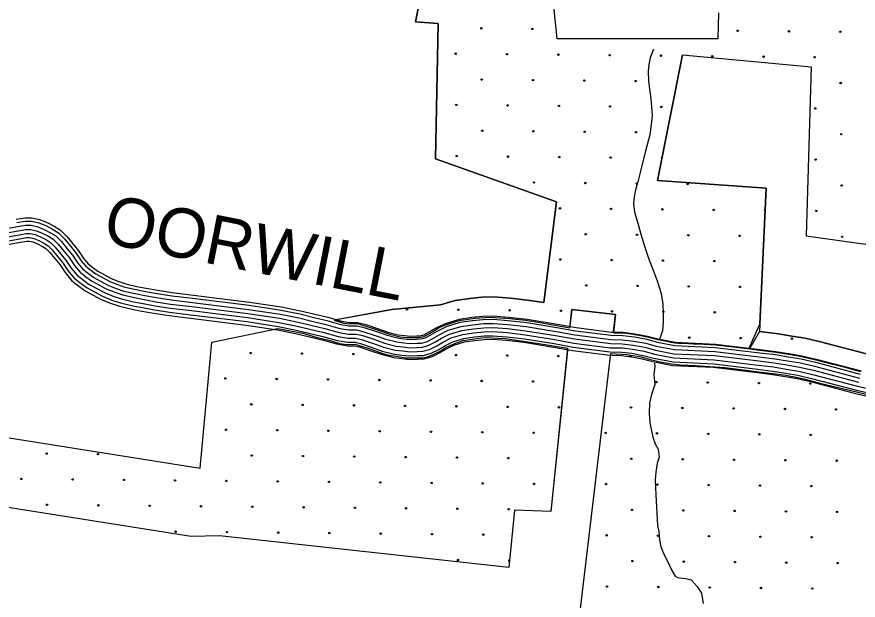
# Model space of a CAD drawing. Extents: x 1788175 to 1969470, y 584502 to 738744.
# Drawn here: x 1868774 to 1875084, y 619622 to 624002 of the extents above; entities that cross this region are included whole.
import ezdxf

# ---------------------------------------------------------------- set-up
doc = ezdxf.new("R2010")
doc.units = 0
for name, color, linetype in [('DESIGN - EROSION CONTROL - Devices', 7, 'Continuous'), ('DESIGN - ROW - Right-of-Way and Easement Labels', 7, 'Continuous'), ('DESIGN - SCRATCH - User 1', 7, 'Continuous'), ('DESIGN - TRANSPORTATION - Text', 7, 'Continuous'), ('SURVEY - DRAINAGE - Bridges', 7, 'Continuous'), ('SURVEY - TRANSPORTATION - Roads', 7, 'Continuous')]:
    doc.layers.add(name, color=color, linetype=linetype)

msp = doc.modelspace()

# ---------------------------------------------------------------- linework, layer by layer
at = {"layer": 'DESIGN - EROSION CONTROL - Devices'}
for centre in [(1872256.8, 623915.6), (1872641.4, 623911.8), (1874179.6, 623896.9), (1874564.1, 623893.2), (1874948.7, 623889.4), (1872066.4, 623725.2), (1872450.9, 623721.4), (1872835.5, 623717.7), (1873220, 623714), (1873604.6, 623710.2), (1873989.2, 623706.5), (1874373.7, 623702.8), (1874758.3, 623699), (1872260.5, 623531), (1872645.1, 623527.3), (1873029.6, 623523.6), (1873414.2, 623519.8), (1874952.4, 623504.9), (1872070.1, 623340.6), (1872454.7, 623336.9), (1872839.2, 623333.1), (1873223.8, 623329.4), (1873608.3, 623325.7), (1874762, 623314.5), (1872264.3, 623146.5), (1872648.8, 623142.7), (1873033.4, 623139), (1873417.9, 623135.3), (1874956.1, 623120.3), (1872073.9, 622956.1), (1872458.4, 622952.3), (1872843, 622948.6), (1873227.5, 622944.9), (1874765.7, 622929.9), (1872652.6, 622758.2), (1873037.1, 622754.4), (1873421.7, 622750.7), (1873806.2, 622747), (1874959.9, 622735.8), (1872846.7, 622564), (1873231.2, 622560.3), (1873615.8, 622556.6), (1874000.4, 622552.8), (1874769.5, 622545.4), (1873040.8, 622369.9), (1873425.4, 622366.2), (1873809.9, 622362.4), (1874194.5, 622358.7), (1874963.6, 622351.2), (1872850.4, 622179.5), (1873235, 622175.8), (1873619.5, 622172), (1874004.1, 622168.3), (1873044.6, 621985.3), (1873429.1, 621981.6), (1873813.7, 621977.9), (1874198.2, 621974.1), (1871700.5, 621806.1), (1872085.1, 621802.4), (1872469.6, 621798.7), (1872854.2, 621794.9), (1873238.7, 621791.2), (1873623.3, 621787.5), (1874007.8, 621783.7), (1873817.4, 621593.3), (1874202, 621589.6), (1874586.5, 621585.9), (1870529, 621477.2), (1870913.5, 621473.5), (1871298.1, 621469.7), (1872067.2, 621462.3), (1872451.7, 621458.5), (1872836.3, 621454.8), (1873376.4, 621453.7), (1870338.5, 621286.8), (1870723.1, 621283.1), (1871107.7, 621279.3), (1871492.2, 621275.6), (1871876.8, 621271.8), (1872261.3, 621268.1), (1872645.9, 621264.4), (1873570.5, 621259.6), (1873955, 621255.8), (1874339.6, 621252.1), (1874724.2, 621248.4), (1870532.7, 621092.6), (1870917.2, 621088.9), (1871301.8, 621085.2), (1871686.3, 621081.4), (1872070.9, 621077.7), (1872455.5, 621074), (1872840, 621070.2), (1873380.1, 621069.2), (1873764.6, 621065.4), (1874149.2, 621061.7), (1874533.7, 621058), (1874918.3, 621054.2), (1870342.3, 620902.2), (1870726.8, 620898.5), (1871111.4, 620894.8), (1871495.9, 620891), (1871880.5, 620887.3), (1872265, 620883.6), (1872649.6, 620879.8), (1873189.7, 620878.7), (1873574.2, 620875), (1873958.8, 620871.3), (1874343.3, 620867.5), (1874727.9, 620863.8), (1868998.2, 620723), (1869382.8, 620719.3), (1870536.4, 620708.1), (1870921, 620704.4), (1871305.5, 620700.6), (1871690.1, 620696.9), (1872074.6, 620693.2), (1872459.2, 620689.4), (1873383.8, 620684.6), (1873768.4, 620680.9), (1874152.9, 620677.1), (1874537.5, 620673.4), (1874922, 620669.7), (1868807.8, 620532.6), (1869192.4, 620528.9), (1869576.9, 620525.1), (1869961.5, 620521.4), (1870346, 620517.7), (1870730.6, 620513.9), (1871115.1, 620510.2), (1871499.7, 620506.5), (1871884.2, 620502.7), (1872268.8, 620499), (1872653.3, 620495.3), (1873193.4, 620494.2), (1873578, 620490.5), (1873962.5, 620486.7), (1874347.1, 620483), (1874731.6, 620479.3), (1869001.9, 620338.5), (1869386.5, 620334.7), (1869771, 620331), (1870155.6, 620327.3), (1870540.2, 620323.5), (1870924.7, 620319.8), (1871309.3, 620316.1), (1871693.8, 620312.3), (1872078.4, 620308.6), (1872462.9, 620304.9), (1873387.6, 620300), (1873772.1, 620296.3), (1874156.7, 620292.6), (1874541.2, 620288.8), (1874925.8, 620285.1), (1869965.2, 620136.9), (1870349.7, 620133.1), (1870734.3, 620129.4), (1871118.9, 620125.7), (1871503.4, 620121.9), (1871888, 620118.2), (1872272.5, 620114.5), (1873197.1, 620109.6), (1873581.7, 620105.9), (1873966.2, 620102.2), (1874350.8, 620098.4), (1874735.4, 620094.7), (1872082.1, 619924), (1873391.3, 619915.5), (1873775.8, 619911.8), (1874160.4, 619908), (1874544.9, 619904.3), (1874929.5, 619900.6), (1873200.9, 619725.1), (1873585.4, 619721.4), (1873970, 619717.6), (1874354.5, 619713.9), (1874739.1, 619710.2)]:
    msp.add_circle(centre, 5.28, dxfattribs=at)
for centre, start, end in [((1873612.1, 622941.1), 85.60639, 251.94723), ((1874384.9, 622549.1), 79.80341, 274.772), ((1872466.7, 619920.3), 60.61901, 288.14884)]:
    msp.add_arc(centre, 5.28, start, end, dxfattribs=at)
at = {"layer": 'DESIGN - SCRATCH - User 1'}
for points in [[(1873356, 627250.8), (1873295.2, 627077), (1872420.5, 627216.2), (1872267.3, 626146.2), (1870503.1, 626423.5), (1870563.9, 626862.8), (1869178.7, 626927), (1869051.7, 625938.2), (1869824.9, 625865.6), (1871699, 625532.2), (1871567.8, 624441.8), (1871853.6, 624419.6), (1871765.1, 623963.4), (1871934.9, 623951.3), (1871913.7, 622934.7), (1872822.6, 622612), (1872726.6, 621856.5)], [(1874036, 624032.9), (1874030.4, 623836.5), (1872825.2, 623836.5), (1872774.7, 624352.7)], [(1874345.1, 621693.7), (1874393.5, 622715), (1873578.2, 622773.6), (1873765.2, 623716)], [(1873765.2, 623716), (1874732.3, 623627.3), (1874692.8, 622356.6), (1875961.6, 622179.7), (1875935.2, 621170.4)], [(1868501.7, 622277.4), (1868400, 620891.9), (1870148.3, 620612.7), (1870236.4, 621559.6), (1870732.4, 621662.4)], [(1872726.6, 621856.5), (1872621.5, 621873.4), (1872475.9, 621890.7), (1872351.2, 621900), (1872261, 621897.5), (1872170.4, 621888.3), (1872062.4, 621873.3), (1871952.2, 621839.7)], [(1871952.2, 621839.7), (1871586, 621804.2), (1871154.1, 621724.9)], [(1872920.4, 621667.2), (1872935.5, 621805.9), (1873264, 621766.7), (1873249.5, 621630.4)], [(1871154.1, 621724.9), (1871227.5, 621702.2), (1871271.2, 621696.9), (1871328.8, 621698.7), (1871365.5, 621688.2), (1871391.7, 621679.4), (1871438.9, 621665.4), (1871507, 621642.7), (1871571.7, 621620), (1871648.6, 621600.8), (1871699.2, 621595.5), (1871737.8, 621593.5), (1871791.8, 621595.5), (1871826.8, 621602.5), (1871868.7, 621623.5), (1871901.9, 621644.5), (1871942.1, 621668.9), (1871991, 621689.9), (1872036.4, 621705.7), (1872073.1, 621716.1), (1872104.5, 621724.9), (1872144.7, 621730.1), (1872209.3, 621740.6), (1872322.9, 621747.6), (1872471.4, 621737.1), (1872588.5, 621724.9), (1872710.7, 621703.9), (1872920.4, 621667.2)], [(1870732.4, 621662.4), (1870918.3, 621626.7), (1871019.1, 621597.6), (1871114.3, 621573.3), (1871193.2, 621550.3), (1871251.7, 621542.7), (1871312.6, 621543.4), (1871348.4, 621532.5), (1871401.9, 621517.2), (1871463, 621494.3), (1871512, 621476.9), (1871562.9, 621462.8), (1871605.5, 621456.1), (1871648.8, 621448.4), (1871690.3, 621442.1), (1871738.9, 621441), (1871818, 621442.1), (1871854.9, 621449.5), (1871897.1, 621466.3), (1871954.1, 621494.9), (1871985.7, 621516.4), (1872023.7, 621535.4), (1872071.3, 621555.4), (1872122.3, 621573.2), (1872188.4, 621580.9), (1872257.5, 621591.8), (1872304.8, 621594.6), (1872381.9, 621588.5), (1872437.9, 621586), (1872504.1, 621575.8), (1872674.6, 621552.9), (1872903.7, 621514.6)], [(1873249.5, 621630.4), (1873320.9, 621628.7), (1873381.6, 621621.3), (1873409.2, 621617.9), (1873453.4, 621609.8), (1873489, 621603.3), (1873503.2, 621600.7), (1873520.7, 621595.7), (1873561.3, 621584.2), (1873581.3, 621578.6), (1873636.3, 621568.3), (1873679.5, 621560.3), (1873712, 621554.2), (1873737.1, 621553), (1873750.4, 621552.4), (1873812.3, 621549.5), (1873845.8, 621547.9), (1873879.7, 621546.3), (1873925.9, 621544.2), (1873972.4, 621542), (1874013.1, 621540.1), (1874148.7, 621523.7), (1874347.8, 621499.5), (1874263.3, 621509.7), (1874345.1, 621693.7)], [(1874342.5, 621639.4), (1874268.9, 621509.1), (1874365.3, 621497.4), (1874465.5, 621485.2), (1874543.1, 621472.2), (1874619.2, 621459.7), (1874659.9, 621453), (1874767.3, 621427.4), (1874822.5, 621412.4), (1874975, 621373.1), (1875072.8, 621347.4), (1875104.4, 621339.2)], [(1875935.2, 621170.4), (1875900.7, 621180), (1875857.1, 621197.4), (1875786, 621230), (1875742.3, 621259.2), (1875706.1, 621292.1), (1875622, 621357.3), (1875505.3, 621390.8), (1875137.1, 621473.6), (1874800.9, 621561.5), (1874687.2, 621588.7), (1874585.6, 621605.3), (1874485.3, 621622.1), (1874364.5, 621636.8), (1874342.5, 621639.4)], [(1872903.7, 621514.6), (1872777.8, 620288.8), (1872506, 620299), (1872463.5, 619866.8), (1870293.6, 620106.3), (1870081.7, 620100.4), (1868627.2, 620331.5), (1868400.8, 618200.5), (1869279.9, 618075.9), (1869233.2, 617459.6), (1869122.5, 616787.3), (1868919, 615545.5), (1868602.4, 615561.9)], [(1876403.3, 618200.8), (1874696, 618400.6), (1874760.7, 619018.8), (1873755.6, 619137.6), (1873624.4, 618053.1), (1872837.2, 618169.6), (1873229.3, 621474.1)], [(1873229.3, 621474.1), (1873349.7, 621467.8), (1873456.1, 621449), (1873515.6, 621431.8), (1873598.5, 621411.5), (1873682.9, 621395.8), (1873751.8, 621389.5), (1873861.2, 621384.8), (1874084.9, 621369.2), (1874341.5, 621337.9), (1874465, 621322.2), (1874541.7, 621311.3), (1874630.8, 621294), (1874685.6, 621281.5), (1874806.5, 621250.4), (1874965, 621212.4), (1875353.5, 621118.7)]]:
    msp.add_lwpolyline(points, dxfattribs=at)
at = {"layer": 'DESIGN - TRANSPORTATION - Text'}
for points in [[(1873548.2, 623758.7), (1873524.1, 623694.7), (1873514.1, 623644.7), (1873510, 623590.7), (1873512, 623520.6), (1873519.9, 623458.6), (1873527.8, 623388.5), (1873533.8, 623324.5), (1873537.7, 623260.5), (1873531.7, 623194.4), (1873521.6, 623116.4), (1873489.5, 622994.3), (1873469.4, 622916.3), (1873449.4, 622834.2), (1873431.3, 622764.2), (1873417.3, 622712.2), (1873403.2, 622654.1), (1873399.2, 622600.1), (1873407.1, 622536.1), (1873431, 622454), (1873454.9, 622370), (1873480.8, 622279.9), (1873512.7, 622181.9), (1873546.6, 622099.8), (1873578.5, 622011.7), (1873606.4, 621923.7), (1873618.4, 621845.6), (1873622.3, 621775.6), (1873622.2, 621709.6), (1873616.2, 621643.5), (1873593.1, 621582.1)], [(1873557.1, 621402.7), (1873557.9, 621373.4), (1873551.9, 621317.4), (1873557.8, 621241.3), (1873533.8, 621167.3), (1873517.7, 621101.2), (1873515.6, 621027.2), (1873521.6, 620953.2), (1873543.5, 620845.1), (1873561.4, 620795.1), (1873583.4, 620755), (1873591.3, 620695), (1873577.3, 620651), (1873565.2, 620582.9), (1873561.2, 620522.9), (1873567.1, 620412.8), (1873578.8, 620182.7), (1873588.8, 620138.7), (1873594.7, 620074.6), (1873604.7, 620022.6), (1873630.6, 619958.6), (1873656.5, 619910.5), (1873686.5, 619846.5), (1873712.4, 619802.5), (1873728.4, 619792.5), (1873740.4, 619790.5), (1873792.4, 619784.4), (1873832.3, 619774.4), (1873876.3, 619726.4), (1873908.2, 619674.4), (1873922.1, 619598.3)]]:
    msp.add_lwpolyline(points, dxfattribs=at)
at = {"layer": 'SURVEY - DRAINAGE - Bridges'}
for points in [[(1872726.6, 621856.5), (1872822.6, 622612), (1871913.7, 622934.7), (1871934.9, 623951.3), (1871765.1, 623963.4), (1871853.6, 624419.6), (1871567.8, 624441.8), (1871699, 625532.2), (1869824.9, 625865.6), (1869051.7, 625938.2), (1869178.7, 626927), (1870563.9, 626862.8), (1870503.1, 626423.5), (1872267.3, 626146.2), (1872420.5, 627216.2), (1873295.2, 627077), (1873331.5, 627236.7)], [(1873765.2, 623716), (1873578.2, 622773.6), (1874393.5, 622715), (1874342.5, 621639.4)], [(1873765.2, 623716), (1874732.3, 623627.3), (1874692.8, 622356.6), (1875961.6, 622179.7), (1875935.2, 621170.4)], [(1868498.5, 622262.6), (1868400, 620891.9), (1870148.3, 620612.7), (1870236.4, 621559.6), (1870732.4, 621662.4)], [(1871952.2, 621839.7), (1872062.4, 621873.3), (1872170.4, 621888.3), (1872261, 621897.5), (1872351.2, 621900), (1872475.9, 621890.7), (1872621.5, 621873.4), (1872726.6, 621856.5)], [(1871171.5, 621729), (1871586, 621804.2), (1871952.2, 621839.7)], [(1873248.8, 621639), (1873264, 621766.7), (1872935.5, 621805.9), (1872922.3, 621678.5)], [(1874342.5, 621639.4), (1874364.5, 621636.8), (1874485.3, 621622.1), (1874585.6, 621605.3), (1874687.2, 621588.7), (1874800.9, 621561.5), (1875137.1, 621473.6), (1875505.3, 621390.8), (1875622, 621357.3), (1875706.1, 621292.1), (1875742.3, 621259.2), (1875786, 621230), (1875857.1, 621197.4), (1875900.7, 621180), (1875935.2, 621170.4)], [(1872903.3, 621496.6), (1872777.8, 620288.8), (1872506, 620299), (1872463.5, 619866.8), (1870293.6, 620106.3), (1870081.7, 620100.4), (1868627.2, 620331.5), (1868400.8, 618200.5), (1869279.9, 618075.9), (1869233.2, 617459.6), (1869122.5, 616787.3), (1868919, 615545.5), (1868602.4, 615561.9)], [(1876383.1, 618203.2), (1874696, 618400.6), (1874760.7, 619018.8), (1873755.6, 619137.6), (1873624.4, 618053.1), (1872837.2, 618169.6), (1873226.8, 621453.5)]]:
    msp.add_lwpolyline(points, dxfattribs=at)
at = {"layer": 'SURVEY - TRANSPORTATION - Roads'}
for points in [[(1868770.3, 622481.9), (1868833.9, 622493.2), (1868887.3, 622493.1), (1868947.7, 622479.3), (1869002, 622457), (1869054.1, 622429.8), (1869101.4, 622400.8), (1869149.7, 622352.3), (1869196.2, 622295.1), (1869236.8, 622245.8), (1869276.5, 622186.1), (1869309.3, 622146.8), (1869344.6, 622119.5), (1869380.9, 622093.5), (1869481.8, 622038.3), (1869538.6, 622015.1), (1869591.8, 621997.3), (1869674.2, 621978.5), (1869744.3, 621964.8), (1869830.8, 621949), (1869939.8, 621931.4), (1870098.1, 621913.4), (1870519.3, 621860.9), (1870760.4, 621824.3), (1870902.3, 621795.3), (1870999.1, 621771), (1871106.3, 621746.6), (1871210, 621717.2), (1871268.1, 621707.2), (1871328.9, 621707.1), (1871392.5, 621691.8), (1871486.6, 621660.3), (1871557.6, 621635.3), (1871633.9, 621615.7), (1871682.2, 621610.3), (1871725.8, 621605), (1871772.3, 621606.7), (1871800.3, 621608.2), (1871826.3, 621615.3), (1871866.4, 621636.1), (1871919, 621666.4), (1871987.8, 621700.8), (1872093.3, 621732.9), (1872187.6, 621746), (1872270.3, 621754.4), (1872347.8, 621756.6), (1872462.1, 621748.1), (1872601.6, 621731.5), (1872828.1, 621694.9), (1872968.5, 621669.1), (1873233.4, 621635.8), (1873321.2, 621633.7), (1873409.9, 621622.8), (1873504.4, 621605.5), (1873582.5, 621583.4), (1873712.5, 621559.2), (1874013.5, 621545.1), (1874348.4, 621504.5), (1874466.2, 621490.1), (1874563.9, 621473.8), (1874660.9, 621458), (1874768.6, 621432.2), (1875105.6, 621344.1)], [(1868774.7, 622457.5), (1868836.1, 622468.5), (1868884.5, 622468.4), (1868940.2, 622455.7), (1868991.6, 622434.6), (1869041.9, 622408.3), (1869086, 622381.3), (1869131.3, 622335.8), (1869177.1, 622279.4), (1869216.9, 622231.1), (1869256.6, 622171.2), (1869292.1, 622128.9), (1869329.8, 622099.7), (1869367.7, 622072.5), (1869471.2, 622015.9), (1869530, 621991.9), (1869585.1, 621973.5), (1869669.1, 621954.3), (1869739.7, 621940.5), (1869826.6, 621924.6), (1869936.4, 621906.9), (1870095.1, 621888.9), (1870515.9, 621836.5), (1870756, 621799.9), (1870896.8, 621771.2), (1870993.4, 621747), (1871100.2, 621722.7), (1871204.5, 621693.1), (1871265.9, 621682.5), (1871326, 621682.4), (1871385.7, 621668), (1871478.6, 621637), (1871550.4, 621611.6), (1871629.4, 621591.3), (1871679.3, 621585.7), (1871724.7, 621580.3), (1871773.4, 621582), (1871804.2, 621583.6), (1871835.3, 621592.1), (1871878.2, 621614.4), (1871930.7, 621644.6), (1871997, 621677.8), (1872098.6, 621708.7), (1872190.5, 621721.5), (1872271.9, 621729.7), (1872347.3, 621731.9), (1872459.7, 621723.4), (1872598.2, 621707), (1872823.9, 621670.6), (1872964.7, 621644.7), (1873231.6, 621611.1), (1873319.4, 621609), (1873406.2, 621598.4), (1873498.8, 621581.4), (1873576.8, 621559.4), (1873709.7, 621534.6), (1874011.4, 621520.4), (1874345.4, 621479.9), (1874462.7, 621465.7), (1874559.8, 621449.4), (1874656, 621433.7), (1874762.6, 621408.2), (1875099.8, 621320.1)], [(1868650.5, 622402.8), (1868779.9, 622427)], [(1868780.1, 622427), (1868838.8, 622437.5), (1868881, 622437.4), (1868930.8, 622426), (1868978.5, 622406.5), (1869026.6, 622381.3), (1869066.6, 622356.8), (1869108.3, 622315), (1869153.1, 622259.8), (1869191.9, 622212.6), (1869231.8, 622152.7), (1869270.4, 622106.5), (1869311.3, 622074.8), (1869351.2, 622046.2), (1869457.8, 621987.9), (1869519.2, 621962.9), (1869576.7, 621943.6), (1869662.7, 621924), (1869733.9, 621910.1), (1869821.3, 621894.1), (1869932.2, 621876.2), (1870091.5, 621858.1), (1870511.7, 621805.7), (1870750.6, 621769.4), (1870889.9, 621741), (1870986.2, 621716.8), (1871092.5, 621692.6), (1871197.6, 621662.8), (1871263.3, 621651.5), (1871322.3, 621651.4), (1871377.1, 621638.2), (1871468.5, 621607.6), (1871541.4, 621582), (1871623.8, 621560.8), (1871675.8, 621555), (1871723.4, 621549.2), (1871774.7, 621551.1), (1871809.1, 621552.9), (1871846.7, 621563.1), (1871893.1, 621587.2), (1871945.3, 621617.3), (1872008.5, 621648.9), (1872105.3, 621678.3), (1872194.2, 621690.7), (1872273.9, 621698.8), (1872346.5, 621700.8), (1872456.7, 621692.6), (1872593.9, 621676.3), (1872818.7, 621640), (1872960, 621614), (1873229.3, 621580.1), (1873317.2, 621578.1), (1873401.5, 621567.7), (1873491.8, 621551.2), (1873569.7, 621529.1), (1873706.1, 621503.7), (1874008.8, 621489.5), (1874341.7, 621449.2), (1874458.2, 621435), (1874554.8, 621418.8), (1874649.9, 621403.3), (1874755, 621378.2), (1875092.5, 621289.9)], [(1868785.6, 622396.5), (1868841.5, 622406.5), (1868877.5, 622406.4), (1868921.4, 622396.4), (1868965.4, 622378.4), (1869011.3, 622354.3), (1869047.3, 622332.3), (1869085.2, 622294.2), (1869129.1, 622240.2), (1869167, 622194.1), (1869206.9, 622134.1), (1869248.8, 622084), (1869292.7, 622050), (1869334.7, 622019.9), (1869444.5, 621959.8), (1869508.4, 621933.8), (1869568.3, 621913.7), (1869656.2, 621893.7), (1869728.2, 621879.6), (1869816.1, 621863.5), (1869928, 621845.5), (1870087.8, 621827.3), (1870507.4, 621775), (1870745.2, 621738.9), (1870883, 621710.8), (1870978.9, 621686.7), (1871084.8, 621662.6), (1871190.7, 621632.5), (1871260.6, 621620.5), (1871318.6, 621620.4), (1871368.5, 621608.4), (1871458.4, 621578.3), (1871532.3, 621552.3), (1871618.2, 621530.2), (1871672.2, 621524.2), (1871722.1, 621518.1), (1871776.1, 621520.1), (1871814.1, 621522.1), (1871858, 621534), (1871908, 621560), (1871960, 621590), (1872020, 621620), (1872112, 621647.9), (1872197.9, 621659.9), (1872275.9, 621667.8), (1872345.8, 621669.8), (1872453.7, 621661.7), (1872589.6, 621645.6), (1872813.4, 621609.5), (1872955.2, 621583.4), (1873227, 621549.2), (1873314.9, 621547.1), (1873396.8, 621537.1), (1873484.7, 621521), (1873562.6, 621498.9), (1873702.5, 621472.8), (1874006.2, 621458.6), (1874337.9, 621418.4), (1874453.8, 621404.3), (1874549.7, 621388.2), (1874643.8, 621372.9), (1874747.5, 621348.1), (1875085.1, 621259.8)], [(1868785.6, 622396.5), (1868841.5, 622406.5), (1868877.5, 622406.4), (1868921.4, 622396.4), (1868965.4, 622378.4), (1869011.3, 622354.3), (1869047.3, 622332.3), (1869085.2, 622294.2), (1869129.1, 622240.2), (1869167, 622194.1), (1869206.9, 622134.1), (1869248.8, 622084), (1869292.7, 622050), (1869334.7, 622019.9), (1869444.5, 621959.8), (1869508.4, 621933.8), (1869568.3, 621913.7), (1869656.2, 621893.7), (1869728.2, 621879.6), (1869816.1, 621863.5), (1869928, 621845.5), (1870087.8, 621827.3), (1870507.4, 621775), (1870745.2, 621738.9), (1870883, 621710.8), (1870978.9, 621686.7), (1871084.8, 621662.6), (1871190.7, 621632.5), (1871260.6, 621620.5), (1871318.6, 621620.4), (1871368.5, 621608.4), (1871458.4, 621578.3), (1871532.3, 621552.3), (1871618.2, 621530.2), (1871672.2, 621524.2), (1871722.1, 621518.1), (1871776.1, 621520.1), (1871814.1, 621522.1), (1871858, 621534), (1871908, 621560), (1871960, 621590), (1872020, 621620), (1872112, 621647.9), (1872197.9, 621659.9), (1872275.9, 621667.8), (1872345.8, 621669.8), (1872453.7, 621661.7), (1872589.6, 621645.6), (1872813.4, 621609.5), (1872955.2, 621583.4), (1873227, 621549.2), (1873314.9, 621547.1), (1873396.8, 621537.1), (1873484.7, 621521), (1873562.6, 621498.9), (1873702.5, 621472.8), (1874006.2, 621458.6), (1874337.9, 621418.4), (1874453.8, 621404.3), (1874549.7, 621388.2), (1874643.8, 621372.9), (1874747.5, 621348.1), (1875085.1, 621259.8)], [(1868657.6, 622372.6), (1868785.6, 622396.5)], [(1868657.6, 622372.6), (1868785.6, 622396.5)], [(1868664.7, 622342.3), (1868791.3, 622366)], [(1868791, 622366), (1868844.3, 622375.5), (1868874, 622375.4), (1868912, 622366.7), (1868952.3, 622350.2), (1868996, 622327.3), (1869027.9, 622307.8), (1869062.1, 622273.5), (1869105.1, 622220.6), (1869142.1, 622175.7), (1869182, 622115.5), (1869227.2, 622061.6), (1869274.2, 622025.1), (1869318.1, 621993.6), (1869431.2, 621931.8), (1869497.6, 621904.7), (1869560, 621883.8), (1869649.8, 621863.3), (1869722.4, 621849.1), (1869810.8, 621833), (1869923.7, 621814.7), (1870084.1, 621796.6), (1870503.2, 621744.3), (1870739.8, 621708.3), (1870876.2, 621680.5), (1870971.7, 621656.5), (1871077.1, 621632.6), (1871183.8, 621602.3), (1871258, 621589.5), (1871314.9, 621589.4), (1871360, 621578.6), (1871448.3, 621549), (1871523.3, 621522.6), (1871612.6, 621499.6), (1871668.6, 621493.4), (1871720.8, 621487.1), (1871777.5, 621489.1), (1871819, 621491.3), (1871869.4, 621505), (1871922.9, 621532.8), (1871974.7, 621562.7), (1872031.5, 621591.1), (1872118.7, 621617.6), (1872201.6, 621629.1), (1872277.9, 621636.9), (1872345.1, 621638.8), (1872450.7, 621630.9), (1872585.3, 621614.9), (1872808.1, 621578.9), (1872950.5, 621552.7), (1873224.7, 621518.2), (1873312.6, 621516.2), (1873392.1, 621506.4), (1873477.7, 621490.8), (1873555.6, 621468.7), (1873698.9, 621442), (1874003.6, 621427.7), (1874334.2, 621387.6), (1874449.4, 621373.6), (1874544.7, 621357.6), (1874637.7, 621342.5), (1874740, 621318), (1875077.8, 621229.7), (1875443.1, 621147.5)], [(1868796.4, 622335.4), (1868847, 622344.5), (1868870.5, 622344.4), (1868902.6, 622337.1), (1868939.2, 622322.1), (1868980.7, 622300.4), (1869008.6, 622283.3), (1869039.1, 622252.7), (1869081.1, 622200.9), (1869117.1, 622157.2), (1869157.2, 622096.9), (1869205.5, 622039.1), (1869255.7, 622000.3), (1869301.6, 621967.3), (1869417.8, 621903.7), (1869486.9, 621875.6), (1869551.6, 621854), (1869643.4, 621833), (1869716.6, 621818.7), (1869805.6, 621802.4), (1869919.5, 621784), (1870080.5, 621765.8), (1870498.9, 621713.6), (1870734.3, 621677.8), (1870869.3, 621650.3), (1870964.5, 621626.4), (1871069.5, 621602.5), (1871176.9, 621572), (1871255.3, 621558.5), (1871311.2, 621558.5), (1871351.4, 621548.8), (1871438.3, 621519.7), (1871514.3, 621492.9), (1871607, 621469.1), (1871665, 621462.6), (1871719.5, 621456), (1871778.8, 621458.2), (1871823.9, 621460.5), (1871880.7, 621476), (1871937.8, 621505.6), (1871989.4, 621535.4), (1872043.1, 621562.2), (1872125.3, 621587.2), (1872205.3, 621598.3), (1872279.9, 621605.9), (1872344.4, 621607.7), (1872447.8, 621600), (1872581, 621584.2), (1872802.8, 621548.4), (1872945.7, 621522.1), (1873222.4, 621487.3), (1873310.4, 621485.2), (1873387.5, 621475.7), (1873470.7, 621460.5), (1873548.5, 621438.5), (1873695.3, 621411.1), (1874001, 621396.8), (1874330.4, 621356.8), (1874444.9, 621342.9), (1874539.6, 621327.1), (1874631.6, 621312.1), (1874732.5, 621287.9), (1875070.5, 621199.6), (1875435.4, 621117.4)], [(1868671.8, 622312.1), (1868797, 622335.5)], [(1868677.7, 622287.1), (1868801.7, 622310.3)], [(1868800.9, 622310.1), (1868849.2, 622318.7), (1868867.6, 622318.7), (1868894.8, 622312.5), (1868928.3, 622298.8), (1868968, 622278), (1868992.5, 622263), (1869019.9, 622235.5), (1869061.2, 622184.7), (1869096.4, 622141.8), (1869136.5, 622081.5), (1869187.6, 622020.5), (1869240.3, 621979.6), (1869287.9, 621945.5), (1869406.8, 621880.5), (1869477.9, 621851.5), (1869544.6, 621829.2), (1869638.1, 621807.8), (1869711.9, 621793.4), (1869801.2, 621777.1), (1869916, 621758.5), (1870077.4, 621740.2), (1870495.4, 621688.1), (1870729.8, 621652.5), (1870863.6, 621625.2), (1870958.5, 621601.4), (1871063.1, 621577.6), (1871171.2, 621546.9), (1871253.1, 621532.8), (1871308.1, 621532.7), (1871344.3, 621524), (1871429.9, 621495.4), (1871506.8, 621468.3), (1871602.4, 621443.7), (1871662, 621437), (1871718.5, 621430.2), (1871780, 621432.5), (1871828, 621435), (1871890.2, 621451.9), (1871950.2, 621483.1), (1872001.6, 621512.7), (1872052.6, 621538.2), (1872130.9, 621562), (1872208.4, 621572.8), (1872281.6, 621580.3), (1872343.8, 621582), (1872445.3, 621574.4), (1872577.4, 621558.7), (1872798.4, 621523), (1872941.8, 621496.6), (1873220.5, 621461.6), (1873308.5, 621459.5), (1873383.6, 621450.3), (1873464.9, 621435.5), (1873542.6, 621413.4), (1873692.4, 621385.5), (1873998.9, 621371.2), (1874327.3, 621331.3), (1874441.3, 621317.5), (1874535.4, 621301.7), (1874626.5, 621286.8), (1874726.2, 621263), (1875064.4, 621174.6), (1875429, 621092.5)]]:
    msp.add_lwpolyline(points, dxfattribs=at)

# ---------------------------------------------------------------- texts
at = {"layer": 'DESIGN - ROW - Right-of-Way and Easement Labels'}
msp.add_text('OORWILL', height=370, rotation=348.89493, dxfattribs=at).set_placement((1869409.1, 622308.4))

doc.saveas('drawing.dxf')
